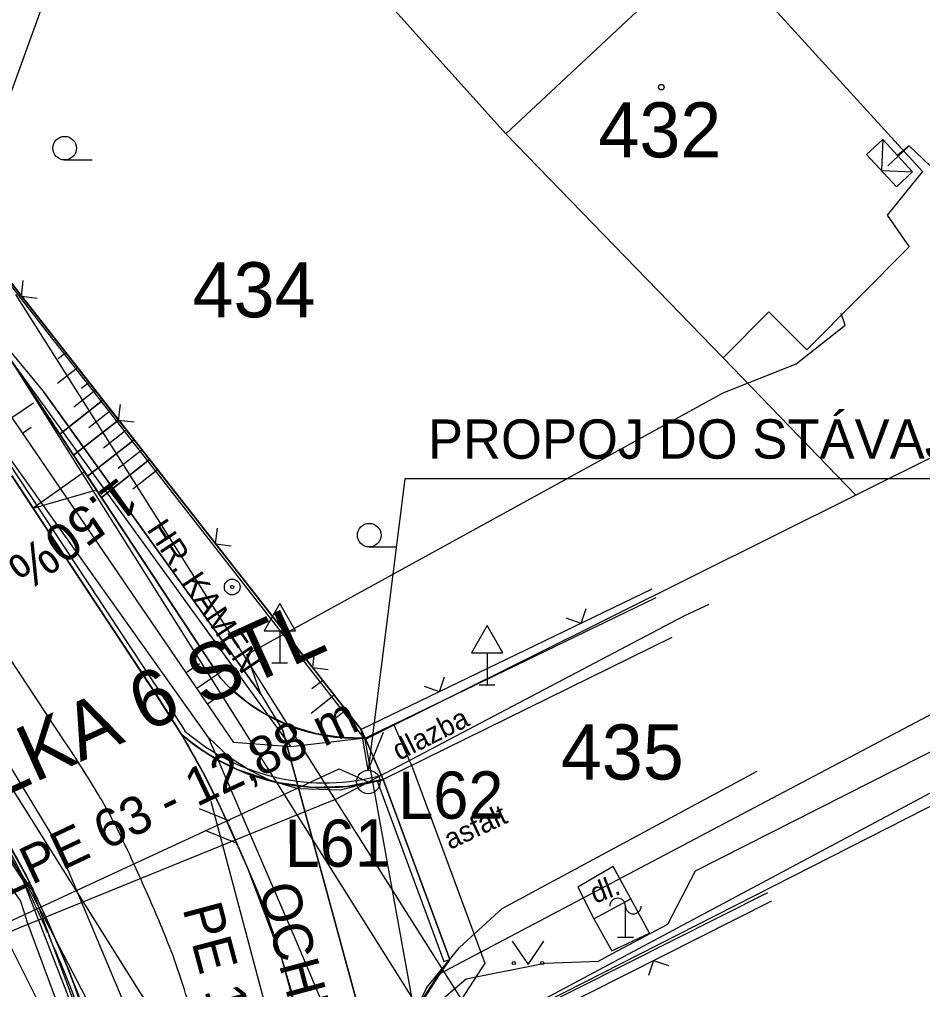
# Model space of a CAD drawing. Extents: x -643342 to -638635, y -1201752 to -1189948.
# Drawn here: x -639519.33 to -639490.62, y -1192610.36 to -1192579.52 of the extents above; entities that cross this region are included whole.
import ezdxf

# ---------------------------------------------------------------- set-up
doc = ezdxf.new("R2010")
doc.units = 0
for name, color, linetype in [('2', 7, 'Continuous'), ('42', 7, 'Continuous'), ('IS_EL_NN_NADZEMNÍ', 7, 'Continuous'), ('IS_EL_NN_PODZEMNÍ', 7, 'Continuous'), ('IS_PLYN_STL', 7, 'Continuous'), ('IS_TELEF_MISTNI_ZAMERENO', 7, 'Continuous'), ('IS_VODOVOD_VAS', 7, 'Continuous'), ('IS_VODOVOD_ZRUSENY', 7, 'Continuous'), ('K-HRANICE_KN', 7, 'Continuous'), ('K-SLUCKOVE CARY', 7, 'Continuous'), ('K-ČÍSLA_PARCEL', 7, 'Continuous'), ('N-CHODNIK', 7, 'Continuous'), ('N-KAN_DEST_TRASA-NÁVRH', 7, 'Continuous'), ('N-OBVOD STAVBY 06', 7, 'Continuous'), ('N-OSA', 7, 'Continuous'), ('N-pasova vpust', 7, 'Continuous'), ('N-SILNICE', 7, 'Continuous'), ('N-SJEZDY', 7, 'Continuous'), ('N-SO101_KLOPENI', 7, 'Continuous'), ('N-SRAFY_PLOCHY', 7, 'Continuous'), ('N-SVAHOVÁNÍ', 7, 'Continuous'), ('RWE_STL_RADY', 7, 'Continuous'), ('tomaštík - Džuganovi - Vrstva 36', 7, 'Continuous'), ('Vrstva 46', 7, 'Continuous'), ('Z-hrany_a_čáry', 7, 'Continuous'), ('Z-popisy', 7, 'Continuous'), ('Z-sloupy', 7, 'Continuous'), ('Z-značky', 7, 'Continuous')]:
    doc.layers.add(name, color=color, linetype=linetype)

msp = doc.modelspace()

# ---------------------------------------------------------------- linework, layer by layer
at = {"layer": '2'}
msp.add_circle((-639508.236, -1192603.756), 0.375, dxfattribs=at)
at = {"layer": '42'}
for p, q in [((-639507.074, -1192594.125), (-639508.236, -1192603.381)), ((-639453.428, -1192594.125), (-639507.074, -1192594.125)), ((-639508.236, -1192603.381), (-639508.46, -1192602.09)), ((-639508.236, -1192603.381), (-639507.747, -1192602.17)), ((-639513.245, -1192604.369), (-639506.814, -1192628.443)), ((-639513.614, -1192604.6), (-639512.649, -1192604.989)), ((-639513.431, -1192605.286), (-639512.466, -1192605.676))]:
    msp.add_line(p, q, dxfattribs=at)
at = {"layer": 'IS_EL_NN_NADZEMNÍ'}
for p, q in [((-639505.76, -1192612.31), (-639521.55, -1192587.25)), ((-639504.73, -1192611.51), (-639519.44, -1192588.27)), ((-639505.76, -1192612.31), (-639477.06, -1192597.01))]:
    msp.add_line(p, q, dxfattribs=at)
for points in [[(-639491.886, -1192583.337), (-639491.924, -1192584.326), (-639490.935, -1192584.364)], [(-639491.04, -1192583.54), (-639491.727, -1192584.177)]]:
    msp.add_lwpolyline(points, dxfattribs=at)
at = {"layer": 'IS_EL_NN_PODZEMNÍ'}
for p, q in [((-639521.55, -1192587.25), (-639514.34, -1192567.36)), ((-639491.04, -1192583.54), (-639491.41, -1192583.85)), ((-639477.06, -1192597.01), (-639491.04, -1192583.54))]:
    msp.add_line(p, q, dxfattribs=at)
msp.add_lwpolyline([(-639491.886, -1192583.337), (-639490.935, -1192584.364), (-639491.448, -1192584.84), (-639492.4, -1192583.813)], close=True, dxfattribs=at)
at = {"layer": 'IS_PLYN_STL'}
for points in [[(-639519.8, -1192608.6), (-639519.66, -1192608.53), (-639519.26, -1192608.36), (-639509.44, -1192604.37), (-639509.29, -1192604.31), (-639498.2, -1192598.48), (-639497.397, -1192598.104)], [(-639519.8, -1192608.6), (-639518.34, -1192611.53), (-639516.3, -1192616.88), (-639515.62, -1192620.55), (-639513.67, -1192631.06), (-639513.06, -1192634.97), (-639512.85, -1192638.89), (-639512.56, -1192644.42), (-639512.26, -1192649.59)]]:
    msp.add_lwpolyline(points, dxfattribs=at)
at = {"layer": 'IS_TELEF_MISTNI_ZAMERENO'}
for p, q in [((-639493.08, -1192589.24), (-639493.21, -1192588.87)), ((-639494.64, -1192590.47), (-639493.08, -1192589.24)), ((-639519.6, -1192590.1), (-639518.54, -1192591.38)), ((-639496.96, -1192591.39), (-639494.64, -1192590.47)), ((-639518.54, -1192591.38), (-639511.65, -1192600.97)), ((-639511.65, -1192600.97), (-639518.54, -1192591.38)), ((-639512.1, -1192599.71), (-639496.96, -1192591.39)), ((-639511.65, -1192600.97), (-639512.1, -1192599.71)), ((-639511.65, -1192600.97), (-639510.95, -1192602.12)), ((-639510.95, -1192602.12), (-639508.34, -1192611.69)), ((-639508.34, -1192611.69), (-639510.95, -1192602.12)), ((-639497.84, -1192606.58), (-639489.53, -1192602.37)), ((-639498.72, -1192608.28), (-639497.84, -1192606.58)), ((-639500.49, -1192609.22), (-639498.72, -1192608.28)), ((-639500.92, -1192609.45), (-639500.49, -1192609.22)), ((-639505.12, -1192610.01), (-639502.62, -1192609.52)), ((-639502.62, -1192609.52), (-639500.92, -1192609.45)), ((-639506.54, -1192611.21), (-639505.12, -1192610.01))]:
    msp.add_line(p, q, dxfattribs=at)
at = {"layer": 'IS_VODOVOD_VAS'}
for points in [[(-639574.178, -1192545), (-639565.32, -1192554.2), (-639544.196, -1192576.345), (-639543.991, -1192576.56), (-639543.73, -1192576.83), (-639534.504, -1192586.506), (-639531.24, -1192590.494), (-639527.133, -1192595.51), (-639522.796, -1192601.597), (-639522.77, -1192601.637), (-639518.91, -1192607.22), (-639515.881, -1192615.376)], [(-639574.504, -1192545.287), (-639565.62, -1192554.6), (-639534.876, -1192586.834), (-639527.527, -1192595.81), (-639523.229, -1192601.871), (-639519.29, -1192607.54), (-639519.07, -1192608.24), (-639516.818, -1192614.307), (-639515.63, -1192618.18), (-639513.05, -1192632.38), (-639511.6, -1192653.11)], [(-639514.98, -1192615.47), (-639510.115, -1192614.124), (-639507.62, -1192612.39), (-639505.99, -1192609.86), (-639482.51, -1192597.47), (-639478.03, -1192595.29)]]:
    msp.add_lwpolyline(points, dxfattribs=at)
at = {"layer": 'IS_VODOVOD_ZRUSENY'}
msp.add_lwpolyline([(-639573.944, -1192546.368), (-639550.08, -1192573.56), (-639545.32, -1192575.03), (-639544.04, -1192576.59), (-639530.53, -1192590.38), (-639522.03, -1192601.36), (-639515.23, -1192614.43)], dxfattribs=at)
at = {"layer": 'K-HRANICE_KN'}
for p, q in [((-639497.3, -1192577.02), (-639490.62, -1192584.36)), ((-639508.12, -1192578.42), (-639503.86, -1192583.16)), ((-639508.34, -1192602.41), (-639525.7, -1192580.15)), ((-639468.24, -1192582.43), (-639492.74, -1192594.64)), ((-639496.96, -1192590.28), (-639503.86, -1192583.16)), ((-639490.62, -1192584.36), (-639491.74, -1192585.74)), ((-639491.74, -1192585.74), (-639491.04, -1192586.75)), ((-639491.04, -1192586.75), (-639494.3, -1192590.02)), ((-639496.96, -1192590.28), (-639495.5, -1192588.82)), ((-639495.5, -1192588.82), (-639494.3, -1192590.02)), ((-639492.74, -1192594.64), (-639496.96, -1192590.28)), ((-639492.74, -1192594.64), (-639508.34, -1192602.41)), ((-639518.131, -1192605.698), (-639521.759, -1192599.745)), ((-639518.131, -1192605.698), (-639521.759, -1192599.745)), ((-639506.47, -1192612.71), (-639483.2, -1192600.88)), ((-639506.47, -1192612.71), (-639508.34, -1192602.41)), ((-639515.979, -1192610.836), (-639518.131, -1192605.698)), ((-639515.979, -1192610.836), (-639518.131, -1192605.698))]:
    msp.add_line(p, q, dxfattribs=at)
at = {"layer": 'K-SLUCKOVE CARY'}
msp.add_line((-639503.86, -1192583.16), (-639497.3, -1192577.02), dxfattribs=at)
at = {"layer": 'K-ČÍSLA_PARCEL'}
msp.add_circle((-639498.921, -1192581.676), 0.0875, dxfattribs=at)
at = {"layer": 'N-CHODNIK'}
for p, q in [((-639513.5, -1192599.587), (-639520.941, -1192588.317)), ((-639508.33, -1192602.36), (-639507.76, -1192603.68))]:
    msp.add_line(p, q, dxfattribs=at)
for centre, radius, start, end in [((-639551.076, -1192624.797), 45.25, 32.5293, 33.9124), ((-639508.627, -1192596.561), 5.807, 222.2457, 272.9323)]:
    msp.add_arc(centre, radius, start, end, dxfattribs=at)
at = {"layer": 'N-KAN_DEST_TRASA-NÁVRH'}
msp.add_lwpolyline([(-639583.962, -1192528.01), (-639550.452, -1192564.184), (-639529.583, -1192588.026), (-639514.491, -1192612.048), (-639507.737, -1192644.326), (-639498.832, -1192694.254), (-639511.439, -1192713.331), (-639516.613, -1192716.507), (-639553.938, -1192703.739), (-639570.485, -1192701.616), (-639578.687, -1192703.18)], dxfattribs=at)
at = {"layer": 'N-OBVOD STAVBY 06'}
msp.add_lwpolyline([(-639520.35, -1192586.93), (-639508.46, -1192602.09), (-639508.46, -1192602.09), (-639508.46, -1192602.09), (-639508.46, -1192602.09), (-639508.46, -1192602.09), (-639508.33, -1192602.36), (-639507.429, -1192601.925), (-639507.412, -1192601.964), (-639506.831, -1192603.308), (-639504.536, -1192609.519), (-639505.642, -1192611.232)], dxfattribs=at)
at = {"layer": 'N-OSA'}
for points in [[(-639517.881, -1192602.48), (-639525.322, -1192591.21)], [(-639515.286, -1192607.253), (-639515.307, -1192607.204)]]:
    msp.add_lwpolyline(points, dxfattribs=at)
for centre, radius, start, end in [((-639551.076, -1192624.797), 40, 31.0476, 33.9124), ((-639534.027, -1192614.34), 20, 26.5913, 30.5725), ((-639554.655, -1192624.188), 42.856, 23.3469, 26.0207), ((-639551.769, -1192623.654), 40, 21.3416, 24.2064), ((-639533.2, -1192616.221), 20, 17.0534, 20.8665), ((-639552.416, -1192621.768), 40, 13.7135, 16.5783)]:
    msp.add_arc(centre, radius, start, end, dxfattribs=at)
at = {"layer": 'N-pasova vpust'}
for p, q in [((-639507.948, -1192603.749), (-639507.76, -1192603.68)), ((-639507.948, -1192603.749), (-639505.835, -1192609.466)), ((-639507.76, -1192603.68), (-639505.647, -1192609.396)), ((-639505.835, -1192609.466), (-639505.647, -1192609.396))]:
    msp.add_line(p, q, dxfattribs=at)
at = {"layer": 'N-SILNICE'}
for p, q in [((-639515.044, -1192600.607), (-639522.485, -1192589.337)), ((-639515.169, -1192600.689), (-639522.61, -1192589.419)), ((-639515.176, -1192600.678), (-639522.603, -1192589.429)), ((-639512.316, -1192605.933), (-639512.328, -1192605.906)), ((-639518.282, -1192608.512), (-639518.261, -1192608.561))]:
    msp.add_line(p, q, dxfattribs=at)
for centre, radius, start, end in [((-639551.076, -1192624.797), 43.25, 31.4262, 33.9124), ((-639551.076, -1192624.797), 43.25, 31.0301, 33.8941), ((-639551.076, -1192624.797), 43.4, 31.4262, 33.9124), ((-639509.633, -1192597.005), 6.933, 229.1172, 285.6758), ((-639509.633, -1192597.005), 6.783, 229.1172, 285.6758), ((-639534.027, -1192614.34), 23.25, 26.5507, 30.6063), ((-639554.655, -1192624.188), 46.106, 23.3606, 26.0404), ((-639534.027, -1192614.34), 16.6, 26.5913, 30.5725), ((-639534.027, -1192614.34), 16.75, 26.5913, 30.5725), ((-639551.769, -1192623.654), 43.25, 21.3241, 24.1881), ((-639554.655, -1192624.188), 39.456, 23.3469, 26.0207), ((-639554.655, -1192624.188), 39.606, 23.3469, 26.0207), ((-639533.2, -1192616.221), 23.25, 17.0196, 20.9003), ((-639551.769, -1192623.654), 36.6, 21.3416, 24.2064), ((-639551.769, -1192623.654), 36.75, 21.3416, 24.2064), ((-639552.416, -1192621.768), 43.25, 13.7318, 16.5958), ((-639533.2, -1192616.221), 16.6, 17.0534, 20.8665), ((-639533.2, -1192616.221), 16.75, 17.0534, 20.8665)]:
    msp.add_arc(centre, radius, start, end, dxfattribs=at)
at = {"layer": 'N-SJEZDY'}
msp.add_line((-639507.76, -1192603.68), (-639505.647, -1192609.396), dxfattribs=at)
msp.add_arc((-639487.734, -1192622.12), 21.971, 144.6134, 157.7543, dxfattribs=at)
at = {"layer": 'N-SO101_KLOPENI'}
msp.add_lwpolyline([(-639517.252, -1192593.905), (-639518.89, -1192595.055), (-639516.877, -1192594.472), (-639517.252, -1192593.905)], close=True, dxfattribs=at)
at = {"layer": 'N-SRAFY_PLOCHY'}
for p, q in [((-639520.93, -1192588.333), (-639518.044, -1192592.705)), ((-639519.178, -1192590.987), (-639520.234, -1192589.388)), ((-639518.36, -1192592.226), (-639519.178, -1192590.987)), ((-639516.668, -1192591.625), (-639518.044, -1192592.705)), ((-639518.044, -1192592.705), (-639516.668, -1192591.625)), ((-639517.666, -1192593.278), (-639518.36, -1192592.226)), ((-639518.893, -1192595.049), (-639520.578, -1192592.497)), ((-639518.044, -1192592.705), (-639517.602, -1192593.374)), ((-639520.032, -1192593.323), (-639518.984, -1192594.911)), ((-639516.702, -1192594.738), (-639517.666, -1192593.278)), ((-639515.187, -1192593.513), (-639516.717, -1192594.714)), ((-639516.717, -1192594.714), (-639515.187, -1192593.513)), ((-639518.984, -1192594.911), (-639518.215, -1192596.075)), ((-639516.717, -1192594.714), (-639513.511, -1192599.57)), ((-639515.485, -1192596.58), (-639516.702, -1192594.738)), ((-639516.989, -1192597.933), (-639518.893, -1192595.049)), ((-639518.215, -1192596.075), (-639517.269, -1192597.509)), ((-639514.641, -1192597.859), (-639515.485, -1192596.58)), ((-639517.269, -1192597.509), (-639516.442, -1192598.761)), ((-639515.184, -1192600.667), (-639516.989, -1192597.933)), ((-639513.774, -1192599.172), (-639514.641, -1192597.859)), ((-639516.442, -1192598.761), (-639515.615, -1192600.014)), ((-639512.926, -1192600.465), (-639513.774, -1192599.172)), ((-639515.615, -1192600.014), (-639514.933, -1192601.045)), ((-639512.655, -1192600.743), (-639512.926, -1192600.465)), ((-639514.171, -1192602.247), (-639515.184, -1192600.667)), ((-639512.105, -1192601.211), (-639512.655, -1192600.743)), ((-639514.933, -1192601.045), (-639514.171, -1192602.247)), ((-639511.562, -1192601.572), (-639512.105, -1192601.211)), ((-639510.727, -1192601.974), (-639511.562, -1192601.572)), ((-639509.878, -1192602.231), (-639510.727, -1192601.974)), ((-639513.512, -1192603.398), (-639514.171, -1192602.247)), ((-639513.899, -1192602.47), (-639514.171, -1192602.247)), ((-639514.171, -1192602.247), (-639513.472, -1192603.473)), ((-639514.171, -1192602.247), (-639513.875, -1192602.488)), ((-639509.087, -1192602.349), (-639509.878, -1192602.231)), ((-639513.426, -1192602.808), (-639513.899, -1192602.47)), ((-639513.875, -1192602.488), (-639513.166, -1192602.97)), ((-639508.33, -1192602.36), (-639509.087, -1192602.349)), ((-639507.76, -1192603.68), (-639508.33, -1192602.36)), ((-639512.998, -1192603.067), (-639513.426, -1192602.808)), ((-639513.166, -1192602.97), (-639512.477, -1192603.328)), ((-639512.38, -1192603.37), (-639512.998, -1192603.067)), ((-639512.966, -1192604.494), (-639513.512, -1192603.398)), ((-639513.472, -1192603.473), (-639513.111, -1192604.19)), ((-639512.477, -1192603.328), (-639511.743, -1192603.609)), ((-639511.146, -1192603.771), (-639512.38, -1192603.37)), ((-639511.743, -1192603.609), (-639510.879, -1192603.825)), ((-639510.011, -1192603.928), (-639511.146, -1192603.771)), ((-639510.879, -1192603.825), (-639510.068, -1192603.924)), ((-639509.147, -1192603.921), (-639508.435, -1192603.833)), ((-639507.76, -1192603.68), (-639508.906, -1192603.9)), ((-639508.435, -1192603.833), (-639507.76, -1192603.68)), ((-639505.647, -1192609.396), (-639507.76, -1192603.68)), ((-639510.068, -1192603.924), (-639509.147, -1192603.921)), ((-639508.906, -1192603.9), (-639510.011, -1192603.928)), ((-639513.111, -1192604.19), (-639512.627, -1192605.229)), ((-639512.065, -1192606.502), (-639512.966, -1192604.494)), ((-639519.986, -1192605.202), (-639519.063, -1192606.813)), ((-639512.627, -1192605.229), (-639512.188, -1192606.221)), ((-639518.968, -1192607.01), (-639519.591, -1192605.843)), ((-639512.188, -1192606.221), (-639511.684, -1192607.412)), ((-639510.964, -1192609.428), (-639512.065, -1192606.502)), ((-639519.063, -1192606.813), (-639518.443, -1192608.145)), ((-639518.42, -1192608.196), (-639518.968, -1192607.01)), ((-639511.684, -1192607.412), (-639511.153, -1192608.839)), ((-639518.443, -1192608.145), (-639517.755, -1192609.738)), ((-639517.803, -1192609.622), (-639518.42, -1192608.196)), ((-639511.153, -1192608.839), (-639510.67, -1192610.462)), ((-639506.314, -1192610.393), (-639505.647, -1192609.396)), ((-639517.332, -1192610.856), (-639517.803, -1192609.622)), ((-639510.166, -1192612.438), (-639510.964, -1192609.428)), ((-639517.755, -1192609.738), (-639517.112, -1192611.563))]:
    msp.add_line(p, q, dxfattribs=at)
for points in [[(-639516.668, -1192591.625), (-639520.35, -1192586.93), (-639524.08, -1192582.11)], [(-639517.602, -1192593.374), (-639516.174, -1192592.254), (-639516.668, -1192591.625)], [(-639517.16, -1192594.044), (-639515.68, -1192592.884), (-639516.174, -1192592.254), (-639517.602, -1192593.374), (-639517.16, -1192594.044)], [(-639515.187, -1192593.513), (-639515.68, -1192592.884), (-639517.16, -1192594.044), (-639516.717, -1192594.714)], [(-639508.33, -1192602.36), (-639508.46, -1192602.09), (-639515.187, -1192593.513)]]:
    msp.add_lwpolyline(points, dxfattribs=at)
for centre, radius, start, end in [((-639551.076, -1192624.797), 45.25, 32.5293, 33.8839), ((-639508.627, -1192596.561), 5.807, 222.2457, 272.9323)]:
    msp.add_arc(centre, radius, start, end, dxfattribs=at)
at = {"layer": 'N-SVAHOVÁNÍ'}
for p, q in [((-639517.59, -1192591.84), (-639516.915, -1192591.31)), ((-639518.044, -1192592.705), (-639516.668, -1192591.625)), ((-639517.122, -1192592.49), (-639516.421, -1192591.94)), ((-639517.602, -1192593.374), (-639516.174, -1192592.254)), ((-639516.654, -1192593.139), (-639515.927, -1192592.569)), ((-639517.16, -1192594.044), (-639515.68, -1192592.884)), ((-639516.186, -1192593.789), (-639515.433, -1192593.199)), ((-639516.717, -1192594.714), (-639515.187, -1192593.513)), ((-639515.718, -1192594.439), (-639514.94, -1192593.828))]:
    msp.add_line(p, q, dxfattribs=at)
msp.add_lwpolyline([(-639526.477, -1192580.749), (-639525.64, -1192580.02), (-639524.08, -1192582.11), (-639520.35, -1192586.93), (-639508.46, -1192602.09), (-639508.33, -1192602.36)], dxfattribs=at)
at = {"layer": 'RWE_STL_RADY'}
msp.add_lwpolyline([(-639519.932, -1192608.331), (-639509.165, -1192603.343), (-639508.236, -1192603.756)], dxfattribs=at)
at = {"layer": 'Z-hrany_a_čáry'}
for p, q in [((-639513.31, -1192602.34), (-639526.36, -1192584.02)), ((-639508.46, -1192602.09), (-639520.35, -1192586.93)), ((-639521.45, -1192587.8), (-639510.7, -1192602.64)), ((-639519.26, -1192588.32), (-639519.2, -1192587.823)), ((-639512.51, -1192602.5), (-639522.24, -1192588.26)), ((-639519.26, -1192588.32), (-639518.763, -1192588.38)), ((-639517.847, -1192590.121), (-639518.089, -1192590.311)), ((-639517.477, -1192590.594), (-639518.112, -1192591.092)), ((-639517.106, -1192591.066), (-639517.348, -1192591.256)), ((-639519.562, -1192592.179), (-639518.874, -1192591.709)), ((-639516.174, -1192592.254), (-639516.114, -1192591.757)), ((-639529.11, -1192592.06), (-639519.2, -1192606.9)), ((-639516.174, -1192592.254), (-639515.677, -1192592.314)), ((-639519.223, -1192592.674), (-639518.947, -1192592.486)), ((-639513.089, -1192596.189), (-639513.028, -1192595.692)), ((-639513.089, -1192596.189), (-639512.591, -1192596.249)), ((-639499.22, -1192597.63), (-639508.46, -1192602.09)), ((-639508.33, -1192602.36), (-639499.09, -1192597.9)), ((-639501.471, -1192598.717), (-639501.307, -1192598.244)), ((-639501.471, -1192598.717), (-639501.944, -1192598.552)), ((-639498.59, -1192599.17), (-639507.76, -1192603.68)), ((-639510.003, -1192600.123), (-639509.943, -1192599.626)), ((-639514.026, -1192600.28), (-639513.599, -1192599.988)), ((-639510.003, -1192600.123), (-639509.506, -1192600.183)), ((-639513.688, -1192600.776), (-639512.849, -1192600.202)), ((-639505.974, -1192600.89), (-639505.809, -1192600.418)), ((-639509.685, -1192600.528), (-639510.032, -1192600.801)), ((-639505.974, -1192600.89), (-639506.447, -1192600.725)), ((-639513.349, -1192601.271), (-639512.922, -1192600.979)), ((-639509.315, -1192601), (-639510.055, -1192601.581)), ((-639508.944, -1192601.471), (-639509.291, -1192601.744)), ((-639508.46, -1192602.09), (-639508.33, -1192602.36)), ((-639510.49, -1192608.9), (-639513.31, -1192602.34)), ((-639512.654, -1192602.966), (-639513.31, -1192602.34)), ((-639510.7, -1192602.64), (-639512.51, -1192602.5)), ((-639508.33, -1192602.36), (-639510.7, -1192602.64)), ((-639512.057, -1192603.364), (-639512.654, -1192602.966)), ((-639511.351, -1192603.708), (-639512.057, -1192603.364)), ((-639503.98, -1192607.78), (-639495.88, -1192603.41)), ((-639510.46, -1192603.97), (-639511.351, -1192603.708)), ((-639507.76, -1192603.68), (-639509.125, -1192604.015)), ((-639509.125, -1192604.015), (-639510.46, -1192603.97)), ((-639500.45, -1192606.44), (-639501.58, -1192607.1)), ((-639499.89, -1192607.47), (-639500.45, -1192606.44)), ((-639519.2, -1192606.9), (-639517.5, -1192611.27)), ((-639501.58, -1192607.1), (-639501.07, -1192608.11)), ((-639506.38, -1192612.72), (-639495.54, -1192607.27)), ((-639506.047, -1192612.888), (-639495.405, -1192607.538)), ((-639501.07, -1192608.11), (-639499.89, -1192607.47)), ((-639499.3, -1192608.56), (-639499.89, -1192607.47)), ((-639505.335, -1192609.016), (-639503.98, -1192607.78)), ((-639501.07, -1192608.11), (-639500.49, -1192609.12)), ((-639500.49, -1192609.12), (-639499.3, -1192608.56)), ((-639508.29, -1192614.08), (-639510.49, -1192608.9)), ((-639506.38, -1192610.29), (-639505.335, -1192609.016)), ((-639499.172, -1192609.432), (-639499.329, -1192609.907)), ((-639499.172, -1192609.432), (-639498.696, -1192609.589)), ((-639507.5, -1192612.56), (-639506.38, -1192610.29))]:
    msp.add_line(p, q, dxfattribs=at)
at = {"layer": 'Z-sloupy'}
for radius in [0.25, 0.05]:
    msp.add_circle((-639512.56, -1192597.56), radius, dxfattribs=at)
at = {"layer": 'Z-značky'}
for p, q in [((-639517.887, -1192583.991), (-639517.012, -1192583.991)), ((-639508.206, -1192596.289), (-639507.331, -1192596.289)), ((-639511.05, -1192598.086), (-639511.55, -1192598.952)), ((-639510.55, -1192598.952), (-639511.05, -1192598.086)), ((-639504.46, -1192598.786), (-639504.96, -1192599.652)), ((-639503.96, -1192599.652), (-639504.46, -1192598.786)), ((-639511.55, -1192598.952), (-639510.55, -1192598.952)), ((-639511.05, -1192598.952), (-639511.05, -1192599.97)), ((-639504.96, -1192599.652), (-639503.96, -1192599.652)), ((-639504.46, -1192599.652), (-639504.46, -1192600.67)), ((-639511.3, -1192599.97), (-639510.8, -1192599.97)), ((-639504.71, -1192600.67), (-639504.21, -1192600.67)), ((-639500.061, -1192608.7), (-639500.061, -1192607.7)), ((-639499.811, -1192608.7), (-639500.311, -1192608.7)), ((-639503.659, -1192608.813), (-639503.159, -1192609.563)), ((-639503.159, -1192609.563), (-639502.659, -1192608.813))]:
    msp.add_line(p, q, dxfattribs=at)
for centre, radius in [((-639517.887, -1192583.616), 0.375), ((-639508.206, -1192595.914), 0.375), ((-639503.609, -1192609.513), 0.05), ((-639502.71, -1192609.513), 0.05)]:
    msp.add_circle(centre, radius, dxfattribs=at)
for centre, start, end in [((-639500.311, -1192607.7), 0, 180), ((-639499.811, -1192607.7), 180, 0)]:
    msp.add_arc(centre, 0.25, start, end, dxfattribs=at)

# ---------------------------------------------------------------- texts
at = {"layer": '2'}
msp.add_text('PŘELOŽKA 6 STL', height=1.8, rotation=24.2931, dxfattribs=at).set_placement((-639527.629, -1192607.75))
at = {"layer": 'K-ČÍSLA_PARCEL'}
for s, p in [('432', (-639500.921, -1192583.909)), ('434', (-639513.819, -1192588.99)), ('435', (-639502.114, -1192603.68))]:
    msp.add_text(s, height=1.75, dxfattribs=at).set_placement(p)
at = {"layer": 'N-SO101_KLOPENI'}
msp.add_text('1.50%', height=1.2, rotation=217.0323, dxfattribs=at).set_placement((-639516.152, -1192594.035))
at = {"layer": 'RWE_STL_RADY'}
msp.add_text('STLPE 63 - 12,88 m', height=1.2, rotation=25.2816, dxfattribs=at).set_placement((-639521.593, -1192608.292))
at = {"layer": 'tomaštík - Džuganovi - Vrstva 36'}
for s, rotation, p in [('PROPOJ DO STÁVAJÍCÍHO STL PLYNOVODU PE d 63', 0.0307, (-639506.339, -1192593.488)), ('OCHRANNÁ TRUBKA ', 284.9494, (-639511.73, -1192607.132)), ('PE 160 DÉLKA 11,0 m', 284.9494, (-639514.146, -1192607.777))]:
    msp.add_text(s, height=1.25, rotation=rotation, dxfattribs=at).set_placement(p)
at = {"layer": 'Vrstva 46'}
for s, p in [('L62', (-639507.282, -1192604.935)), ('L61', (-639510.89, -1192606.461))]:
    msp.add_text(s, height=1.5, rotation=0.301, dxfattribs=at).set_placement(p)
at = {"layer": 'Z-popisy'}
for s, height, rotation, p in [('HR. KAMEN', 0.75, 303.526, (-639515.299, -1192595.733)), ('dlazba', 0.65, 26.5836, (-639507.262, -1192603.089)), ('asfalt', 0.65, 25.2178, (-639505.638, -1192605.918)), ('dl.', 0.65, 21.1406, (-639501.03, -1192607.632))]:
    msp.add_text(s, height=height, rotation=rotation, dxfattribs=at).set_placement(p)

doc.saveas('drawing.dxf')
